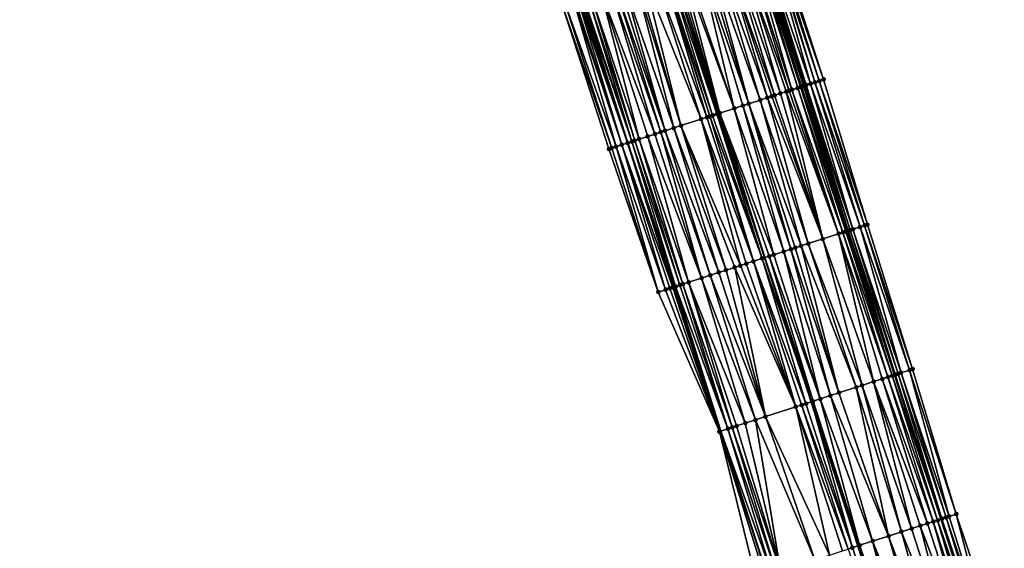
# Model space of a CAD drawing. Header units: feet. Extents: x 2004186 to 2014793, y 836912 to 864902.
# Tile 824 of 974: x 2004582 to 2004712, y 858545 to 858615. Entities that reach past the tile are written whole.
import ezdxf

# ---------------------------------------------------------------- set-up
doc = ezdxf.new("R2010")
doc.units = ezdxf.units.FT
doc.header["$LTSCALE"] = 100
doc.header["$MEASUREMENT"] = 0
for name, color, linetype, lineweight in [('EP_Travel Lane', 5, 'Continuous', 40), ('GPL_Skip Line', 2, 'Continuous', 40), ('Road Shots', 4, 'Continuous', 200), ('Road X-Section', 30, 'Continuous', 13)]:
    doc.layers.add(name, color=color, linetype=linetype, lineweight=lineweight)
doc.layers.add('I-77 SB_MM21-27-Surface-Border', color=7, linetype='Continuous')
doc.layers.add('I-77 SB_MM21-27-Surface-TIN', color=7, linetype='Continuous')

msp = doc.modelspace()

# ---------------------------------------------------------------- linework, layer by layer
at = {"layer": 'EP_Travel Lane'}
for points in [[(2004709.62, 858529.91, 453.96), (2004703.47, 858548.94, 453.76), (2004697.33, 858567.97, 453.58), (2004691.18, 858587, 453.39), (2004685.03, 858606.03, 453.17), (2004678.89, 858625.06, 452.95), (2004672.74, 858644.1, 452.76), (2004666.56, 858663.12, 452.58), (2004660.39, 858682.14, 452.37), (2004654.22, 858701.16, 452.16), (2004648.04, 858720.18, 452), (2004641.87, 858739.21, 451.82), (2004635.69, 858758.23, 451.61), (2004629.52, 858777.25, 451.42), (2004623.34, 858796.27, 451.19), (2004617.2, 858815.3, 451.01), (2004611.05, 858834.34, 450.81), (2004604.9, 858853.37, 450.63)], [(2004680.48, 858541.5, 453.77), (2004674.35, 858560.54, 453.58), (2004668.21, 858579.57, 453.38), (2004662.07, 858598.6, 453.19), (2004655.93, 858617.64, 452.97), (2004649.79, 858636.67, 452.77), (2004643.62, 858655.69, 452.58), (2004637.44, 858674.71, 452.39), (2004631.27, 858693.73, 452.19), (2004625.09, 858712.76, 452.01), (2004618.92, 858731.78, 451.81), (2004612.75, 858750.8, 451.6), (2004606.57, 858769.82, 451.42), (2004600.4, 858788.85, 451.21), (2004594.24, 858807.87, 451.02), (2004588.08, 858826.9, 450.82), (2004581.92, 858845.93, 450.63)]]:
    msp.add_polyline3d(points, dxfattribs=at)
at = {"layer": 'GPL_Skip Line'}
msp.add_polyline3d([(2004698.65, 858526.36, 454.17), (2004692.5, 858545.39, 453.98), (2004686.35, 858564.42, 453.8), (2004680.19, 858583.45, 453.6), (2004674.04, 858602.48, 453.39), (2004667.89, 858621.51, 453.18), (2004661.73, 858640.54, 452.99), (2004655.58, 858659.56, 452.79), (2004649.42, 858678.59, 452.6), (2004643.26, 858697.62, 452.4), (2004637.1, 858716.65, 452.22), (2004630.94, 858735.67, 452.02), (2004624.78, 858754.7, 451.81), (2004618.62, 858773.73, 451.61), (2004612.46, 858792.75, 451.41), (2004606.3, 858811.78, 451.21), (2004600.14, 858830.81, 451.03), (2004593.98, 858849.83, 450.84)], dxfattribs=at)
at = {"layer": 'I-77 SB_MM21-27-Surface-Border', "color": 3, "linetype": 'ByBlock', "lineweight": -2}
for points in [[(2004607.31, 858854.14, 450.47), (2004612.7, 858834.87, 450.69), (2004618.86, 858815.84, 450.88), (2004625.02, 858796.82, 451.07), (2004631.75, 858777.97, 451.26), (2004638.29, 858759.07, 451.42), (2004644.83, 858740.16, 451.57), (2004650.99, 858721.14, 451.75), (2004657.15, 858702.11, 451.93), (2004663.31, 858683.08, 452.13), (2004669.66, 858664.12, 452.32), (2004675.63, 858645.03, 452.53), (2004681.78, 858625.99, 452.71), (2004687.93, 858606.97, 452.93), (2004693.71, 858587.81, 453.18), (2004699.67, 858568.72, 453.39), (2004705.44, 858549.57, 453.6), (2004711.79, 858530.61, 453.78)], [(2004678.99, 858541.02, 453.71), (2004674.17, 858560.48, 453.57), (2004666.11, 858578.89, 453.3), (2004659.58, 858597.8, 453.08), (2004653.43, 858616.83, 452.86), (2004646.89, 858635.73, 452.66), (2004640.73, 858654.76, 452.46), (2004634.58, 858673.78, 452.28), (2004628.42, 858692.81, 452.09), (2004622.45, 858711.9, 451.91), (2004616.67, 858731.05, 451.71), (2004610.7, 858750.14, 451.51), (2004605.49, 858769.47, 451.36), (2004599.42, 858788.53, 451.16), (2004592.84, 858807.42, 450.97), (2004587.59, 858826.74, 450.8), (2004581.81, 858845.89, 450.63)]]:
    msp.add_polyline3d(points, dxfattribs=at)
at = {"layer": 'I-77 SB_MM21-27-Surface-TIN', "color": 128, "linetype": 'ByBlock', "lineweight": -2}
for points in [[(2004679.69, 858625.32, 452.89), (2004679.31, 858625.2, 452.93), (2004685.65, 858606.23, 453.13)], [(2004680.83, 858625.69, 452.78), (2004679.69, 858625.32, 452.89), (2004686.22, 858606.41, 453.07)], [(2004679.69, 858625.32, 452.89), (2004685.65, 858606.23, 453.13), (2004686.22, 858606.41, 453.07)], [(2004681.02, 858625.75, 452.76), (2004680.83, 858625.69, 452.78), (2004686.79, 858606.6, 453.02)], [(2004680.83, 858625.69, 452.78), (2004686.22, 858606.41, 453.07), (2004686.79, 858606.6, 453.02)], [(2004681.4, 858625.87, 452.74), (2004681.02, 858625.75, 452.76), (2004687.36, 858606.78, 452.98)], [(2004681.02, 858625.75, 452.76), (2004686.79, 858606.6, 453.02), (2004687.36, 858606.78, 452.98)], [(2004681.78, 858625.99, 452.71), (2004681.4, 858625.87, 452.74), (2004687.93, 858606.97, 452.93)], [(2004681.4, 858625.87, 452.74), (2004687.36, 858606.78, 452.98), (2004687.93, 858606.97, 452.93)], [(2004675.69, 858624.03, 453.05), (2004674.74, 858623.72, 453.07), (2004681.46, 858604.88, 453.26)], [(2004676.64, 858624.34, 453.03), (2004675.69, 858624.03, 453.05), (2004682.22, 858605.12, 453.25)], [(2004675.69, 858624.03, 453.05), (2004681.46, 858604.88, 453.26), (2004682.22, 858605.12, 453.25)], [(2004677.59, 858624.64, 453.01), (2004676.64, 858624.34, 453.03), (2004683.37, 858605.49, 453.23)], [(2004676.64, 858624.34, 453.03), (2004682.99, 858605.37, 453.24), (2004683.37, 858605.49, 453.23)], [(2004676.64, 858624.34, 453.03), (2004682.22, 858605.12, 453.25), (2004682.99, 858605.37, 453.24)], [(2004678.35, 858624.89, 452.98), (2004677.59, 858624.64, 453.01), (2004683.75, 858605.62, 453.22)], [(2004677.59, 858624.64, 453.01), (2004683.37, 858605.49, 453.23), (2004683.75, 858605.62, 453.22)], [(2004678.74, 858625.01, 452.96), (2004678.35, 858624.89, 452.98), (2004684.51, 858605.86, 453.2)], [(2004678.35, 858624.89, 452.98), (2004683.75, 858605.62, 453.22), (2004684.51, 858605.86, 453.2)], [(2004678.74, 858625.01, 452.96), (2004684.89, 858605.98, 453.18), (2004678.89, 858625.06, 452.95)], [(2004678.74, 858625.01, 452.96), (2004684.51, 858605.86, 453.2), (2004684.89, 858605.98, 453.18)], [(2004679.12, 858625.14, 452.94), (2004678.89, 858625.06, 452.95), (2004685.03, 858606.03, 453.17)], [(2004684.89, 858605.98, 453.18), (2004685.03, 858606.03, 453.17), (2004678.89, 858625.06, 452.95)], [(2004679.31, 858625.2, 452.93), (2004679.12, 858625.14, 452.94), (2004685.27, 858606.11, 453.16)], [(2004679.12, 858625.14, 452.94), (2004685.03, 858606.03, 453.17), (2004685.27, 858606.11, 453.16)], [(2004679.31, 858625.2, 452.93), (2004685.46, 858606.17, 453.15), (2004685.65, 858606.23, 453.13)], [(2004679.31, 858625.2, 452.93), (2004685.27, 858606.11, 453.16), (2004685.46, 858606.17, 453.15)], [(2004671.5, 858622.68, 453.12), (2004669.6, 858622.06, 453.16), (2004676.13, 858603.16, 453.36)], [(2004672.26, 858622.92, 453.11), (2004671.5, 858622.68, 453.12), (2004678.04, 858603.77, 453.32)], [(2004671.5, 858622.68, 453.12), (2004677.28, 858603.52, 453.34), (2004678.04, 858603.77, 453.32)], [(2004671.5, 858622.68, 453.12), (2004676.13, 858603.16, 453.36), (2004677.28, 858603.52, 453.34)], [(2004672.84, 858623.11, 453.1), (2004672.26, 858622.92, 453.11), (2004678.04, 858603.77, 453.32)], [(2004673.79, 858623.41, 453.08), (2004672.84, 858623.11, 453.1), (2004679.56, 858604.26, 453.3)], [(2004672.84, 858623.11, 453.1), (2004678.04, 858603.77, 453.32), (2004679.56, 858604.26, 453.3)], [(2004674.74, 858623.72, 453.07), (2004673.79, 858623.41, 453.08), (2004680.51, 858604.57, 453.28)], [(2004673.79, 858623.41, 453.08), (2004679.56, 858604.26, 453.3), (2004680.51, 858604.57, 453.28)], [(2004674.74, 858623.72, 453.07), (2004681.08, 858604.75, 453.27), (2004681.46, 858604.88, 453.26)], [(2004674.74, 858623.72, 453.07), (2004680.51, 858604.57, 453.28), (2004681.08, 858604.75, 453.27)], [(2004667.51, 858621.38, 453.18), (2004666.94, 858621.2, 453.18), (2004673.28, 858602.23, 453.39)], [(2004667.51, 858621.38, 453.18), (2004673.85, 858602.42, 453.39), (2004667.89, 858621.51, 453.18)], [(2004667.51, 858621.38, 453.18), (2004673.28, 858602.23, 453.39), (2004673.85, 858602.42, 453.39)], [(2004668.27, 858621.63, 453.18), (2004667.89, 858621.51, 453.18), (2004674.23, 858602.54, 453.39)], [(2004673.85, 858602.42, 453.39), (2004674.04, 858602.48, 453.39), (2004667.89, 858621.51, 453.18)], [(2004674.23, 858602.54, 453.39), (2004667.89, 858621.51, 453.18), (2004674.04, 858602.48, 453.39)], [(2004668.65, 858621.75, 453.17), (2004668.27, 858621.63, 453.18), (2004674.23, 858602.54, 453.39)], [(2004669.22, 858621.94, 453.16), (2004668.65, 858621.75, 453.17), (2004674.23, 858602.54, 453.39)], [(2004669.6, 858622.06, 453.16), (2004669.22, 858621.94, 453.16), (2004676.13, 858603.16, 453.36)], [(2004669.22, 858621.94, 453.16), (2004674.23, 858602.54, 453.39), (2004676.13, 858603.16, 453.36)], [(2004663.51, 858620.09, 453.14), (2004663.13, 858619.97, 453.13), (2004669.09, 858600.88, 453.33)], [(2004664.27, 858620.34, 453.15), (2004663.51, 858620.09, 453.14), (2004669.09, 858600.88, 453.33)], [(2004665.6, 858620.77, 453.17), (2004664.27, 858620.34, 453.15), (2004671.76, 858601.74, 453.37)], [(2004664.27, 858620.34, 453.15), (2004669.09, 858600.88, 453.33), (2004671.76, 858601.74, 453.37)], [(2004666.75, 858621.14, 453.18), (2004665.6, 858620.77, 453.17), (2004672.52, 858601.99, 453.39)], [(2004665.6, 858620.77, 453.17), (2004671.76, 858601.74, 453.37), (2004672.52, 858601.99, 453.39)], [(2004666.94, 858621.2, 453.18), (2004666.75, 858621.14, 453.18), (2004672.9, 858602.11, 453.39)], [(2004666.75, 858621.14, 453.18), (2004672.52, 858601.99, 453.39), (2004672.9, 858602.11, 453.39)], [(2004666.94, 858621.2, 453.18), (2004672.9, 858602.11, 453.39), (2004673.28, 858602.23, 453.39)], [(2004659.9, 858618.92, 453.07), (2004658.56, 858618.49, 453.05), (2004665.67, 858599.77, 453.27)], [(2004660.47, 858619.11, 453.09), (2004659.9, 858618.92, 453.07), (2004666.43, 858600.02, 453.29)], [(2004659.9, 858618.92, 453.07), (2004665.67, 858599.77, 453.27), (2004666.43, 858600.02, 453.29)], [(2004661.04, 858619.29, 453.09), (2004660.47, 858619.11, 453.09), (2004667, 858600.2, 453.3)], [(2004660.47, 858619.11, 453.09), (2004666.43, 858600.02, 453.29), (2004667, 858600.2, 453.3)], [(2004661.61, 858619.48, 453.1), (2004661.04, 858619.29, 453.09), (2004667, 858600.2, 453.3)], [(2004663.13, 858619.97, 453.13), (2004661.61, 858619.48, 453.1), (2004668.14, 858600.57, 453.31)], [(2004661.61, 858619.48, 453.1), (2004667, 858600.2, 453.3), (2004668.14, 858600.57, 453.31)], [(2004663.13, 858619.97, 453.13), (2004668.14, 858600.57, 453.31), (2004669.09, 858600.88, 453.33)], [(2004655.52, 858617.51, 452.95), (2004655.14, 858617.38, 452.94), (2004661.29, 858598.35, 453.16)], [(2004655.71, 858617.57, 452.96), (2004655.52, 858617.51, 452.95), (2004662.05, 858598.6, 453.18)], [(2004655.52, 858617.51, 452.95), (2004661.29, 858598.35, 453.16), (2004662.05, 858598.6, 453.18)], [(2004655.9, 858617.63, 452.97), (2004655.71, 858617.57, 452.96), (2004662.05, 858598.6, 453.18)], [(2004655.9, 858617.63, 452.97), (2004662.07, 858598.6, 453.19), (2004655.93, 858617.64, 452.97)], [(2004655.9, 858617.63, 452.97), (2004662.05, 858598.6, 453.18), (2004662.07, 858598.6, 453.19)], [(2004656.09, 858617.69, 452.99), (2004655.93, 858617.64, 452.97), (2004662.07, 858598.6, 453.19)], [(2004656.28, 858617.75, 453), (2004656.09, 858617.69, 452.99), (2004662.62, 858598.78, 453.21)], [(2004656.09, 858617.69, 452.99), (2004662.07, 858598.6, 453.19), (2004662.62, 858598.78, 453.21)], [(2004656.85, 858617.94, 453.03), (2004656.28, 858617.75, 453), (2004662.62, 858598.78, 453.21)], [(2004657.23, 858618.06, 453.03), (2004656.85, 858617.94, 453.03), (2004663, 858598.91, 453.23)], [(2004656.85, 858617.94, 453.03), (2004662.62, 858598.78, 453.21), (2004663, 858598.91, 453.23)], [(2004658.56, 858618.49, 453.05), (2004657.23, 858618.06, 453.03), (2004663.57, 858599.09, 453.24)], [(2004657.23, 858618.06, 453.03), (2004663, 858598.91, 453.23), (2004663.57, 858599.09, 453.24)], [(2004658.56, 858618.49, 453.05), (2004664.72, 858599.46, 453.26), (2004665.67, 858599.77, 453.27)], [(2004658.56, 858618.49, 453.05), (2004663.57, 858599.09, 453.24), (2004664.72, 858599.46, 453.26)], [(2004653.81, 858616.95, 452.88), (2004653.43, 858616.83, 452.86), (2004659.96, 858597.92, 453.09)], [(2004653.43, 858616.83, 452.86), (2004659.58, 858597.8, 453.08), (2004659.96, 858597.92, 453.09)], [(2004654.95, 858617.32, 452.93), (2004653.81, 858616.95, 452.88), (2004660.53, 858598.11, 453.12)], [(2004653.81, 858616.95, 452.88), (2004659.96, 858597.92, 453.09), (2004660.53, 858598.11, 453.12)], [(2004655.14, 858617.38, 452.94), (2004654.95, 858617.32, 452.93), (2004661.29, 858598.35, 453.16)], [(2004654.95, 858617.32, 452.93), (2004660.53, 858598.11, 453.12), (2004661.29, 858598.35, 453.16)], [(2004684.51, 858605.86, 453.2), (2004683.75, 858605.62, 453.22), (2004690.47, 858586.77, 453.42)], [(2004684.89, 858605.98, 453.18), (2004684.51, 858605.86, 453.2), (2004690.85, 858586.89, 453.41)], [(2004684.51, 858605.86, 453.2), (2004690.47, 858586.77, 453.42), (2004690.85, 858586.89, 453.41)], [(2004684.89, 858605.98, 453.18), (2004691.04, 858586.96, 453.4), (2004685.03, 858606.03, 453.17)], [(2004684.89, 858605.98, 453.18), (2004690.85, 858586.89, 453.41), (2004691.04, 858586.96, 453.4)], [(2004685.27, 858606.11, 453.16), (2004685.03, 858606.03, 453.17), (2004691.18, 858587, 453.39)], [(2004691.04, 858586.96, 453.4), (2004691.18, 858587, 453.39), (2004685.03, 858606.03, 453.17)], [(2004685.46, 858606.17, 453.15), (2004685.27, 858606.11, 453.16), (2004691.42, 858587.08, 453.37)], [(2004685.27, 858606.11, 453.16), (2004691.18, 858587, 453.39), (2004691.42, 858587.08, 453.37)], [(2004685.65, 858606.23, 453.13), (2004685.46, 858606.17, 453.15), (2004691.8, 858587.2, 453.34)], [(2004685.46, 858606.17, 453.15), (2004691.42, 858587.08, 453.37), (2004691.8, 858587.2, 453.34)], [(2004686.22, 858606.41, 453.07), (2004685.65, 858606.23, 453.13), (2004691.8, 858587.2, 453.34)], [(2004686.79, 858606.6, 453.02), (2004686.22, 858606.41, 453.07), (2004692.75, 858587.51, 453.25)], [(2004686.22, 858606.41, 453.07), (2004691.8, 858587.2, 453.34), (2004692.75, 858587.51, 453.25)], [(2004687.36, 858606.78, 452.98), (2004686.79, 858606.6, 453.02), (2004693.33, 858587.69, 453.21)], [(2004686.79, 858606.6, 453.02), (2004692.75, 858587.51, 453.25), (2004693.33, 858587.69, 453.21)], [(2004687.93, 858606.97, 452.93), (2004687.36, 858606.78, 452.98), (2004693.71, 858587.81, 453.18)], [(2004687.36, 858606.78, 452.98), (2004693.33, 858587.69, 453.21), (2004693.71, 858587.81, 453.18)], [(2004680.51, 858604.57, 453.28), (2004679.56, 858604.26, 453.3), (2004685.9, 858585.3, 453.51)], [(2004681.08, 858604.75, 453.27), (2004680.51, 858604.57, 453.28), (2004687.81, 858585.91, 453.48)], [(2004680.51, 858604.57, 453.28), (2004685.9, 858585.3, 453.51), (2004687.81, 858585.91, 453.48)], [(2004681.46, 858604.88, 453.26), (2004681.08, 858604.75, 453.27), (2004687.81, 858585.91, 453.48)], [(2004682.22, 858605.12, 453.25), (2004681.46, 858604.88, 453.26), (2004687.81, 858585.91, 453.48)], [(2004682.99, 858605.37, 453.24), (2004682.22, 858605.12, 453.25), (2004687.81, 858585.91, 453.48)], [(2004683.37, 858605.49, 453.23), (2004682.99, 858605.37, 453.24), (2004689.9, 858586.59, 453.44)], [(2004682.99, 858605.37, 453.24), (2004687.81, 858585.91, 453.48), (2004689.9, 858586.59, 453.44)], [(2004683.75, 858605.62, 453.22), (2004683.37, 858605.49, 453.23), (2004689.9, 858586.59, 453.44)], [(2004683.75, 858605.62, 453.22), (2004689.9, 858586.59, 453.44), (2004690.47, 858586.77, 453.42)], [(2004676.13, 858603.16, 453.36), (2004674.23, 858602.54, 453.39), (2004681.34, 858583.82, 453.59)], [(2004677.28, 858603.52, 453.34), (2004676.13, 858603.16, 453.36), (2004682.67, 858584.25, 453.57)], [(2004676.13, 858603.16, 453.36), (2004681.34, 858583.82, 453.59), (2004682.67, 858584.25, 453.57)], [(2004678.04, 858603.77, 453.32), (2004677.28, 858603.52, 453.34), (2004683.62, 858584.56, 453.55)], [(2004677.28, 858603.52, 453.34), (2004682.67, 858584.25, 453.57), (2004683.62, 858584.56, 453.55)], [(2004679.56, 858604.26, 453.3), (2004678.04, 858603.77, 453.32), (2004684.95, 858584.99, 453.53)], [(2004678.04, 858603.77, 453.32), (2004684.19, 858584.74, 453.54), (2004684.95, 858584.99, 453.53)], [(2004678.04, 858603.77, 453.32), (2004683.62, 858584.56, 453.55), (2004684.19, 858584.74, 453.54)], [(2004679.56, 858604.26, 453.3), (2004684.95, 858584.99, 453.53), (2004685.9, 858585.3, 453.51)], [(2004672.52, 858601.99, 453.39), (2004671.76, 858601.74, 453.37), (2004678.67, 858582.96, 453.59)], [(2004672.9, 858602.11, 453.39), (2004672.52, 858601.99, 453.39), (2004678.67, 858582.96, 453.59)], [(2004673.28, 858602.23, 453.39), (2004672.9, 858602.11, 453.39), (2004679.81, 858583.33, 453.6)], [(2004672.9, 858602.11, 453.39), (2004678.67, 858582.96, 453.59), (2004679.81, 858583.33, 453.6)], [(2004673.85, 858602.42, 453.39), (2004673.28, 858602.23, 453.39), (2004679.81, 858583.33, 453.6)], [(2004673.85, 858602.42, 453.39), (2004680.19, 858583.45, 453.6), (2004674.04, 858602.48, 453.39)], [(2004673.85, 858602.42, 453.39), (2004679.81, 858583.33, 453.6), (2004680.19, 858583.45, 453.6)], [(2004674.23, 858602.54, 453.39), (2004674.04, 858602.48, 453.39), (2004680.19, 858583.45, 453.6)], [(2004674.23, 858602.54, 453.39), (2004680.19, 858583.45, 453.6), (2004680.76, 858583.63, 453.6)], [(2004674.23, 858602.54, 453.39), (2004680.76, 858583.63, 453.6), (2004681.34, 858583.82, 453.59)], [(2004668.14, 858600.57, 453.31), (2004667, 858600.2, 453.3), (2004674.1, 858581.48, 453.51)], [(2004669.09, 858600.88, 453.33), (2004668.14, 858600.57, 453.31), (2004675.06, 858581.79, 453.53)], [(2004668.14, 858600.57, 453.31), (2004674.1, 858581.48, 453.51), (2004675.06, 858581.79, 453.53)], [(2004671.76, 858601.74, 453.37), (2004669.09, 858600.88, 453.33), (2004676.96, 858582.4, 453.56)], [(2004669.09, 858600.88, 453.33), (2004676.2, 858582.16, 453.54), (2004676.96, 858582.4, 453.56)], [(2004669.09, 858600.88, 453.33), (2004675.06, 858581.79, 453.53), (2004676.2, 858582.16, 453.54)], [(2004671.76, 858601.74, 453.37), (2004677.72, 858582.65, 453.58), (2004678.67, 858582.96, 453.59)], [(2004671.76, 858601.74, 453.37), (2004676.96, 858582.4, 453.56), (2004677.72, 858582.65, 453.58)], [(2004664.72, 858599.46, 453.26), (2004663.57, 858599.09, 453.24), (2004670.11, 858580.19, 453.44)], [(2004665.67, 858599.77, 453.27), (2004664.72, 858599.46, 453.26), (2004671.82, 858580.74, 453.47)], [(2004664.72, 858599.46, 453.26), (2004670.11, 858580.19, 453.44), (2004671.82, 858580.74, 453.47)], [(2004666.43, 858600.02, 453.29), (2004665.67, 858599.77, 453.27), (2004671.82, 858580.74, 453.47)], [(2004667, 858600.2, 453.3), (2004666.43, 858600.02, 453.29), (2004672.96, 858581.11, 453.5)], [(2004666.43, 858600.02, 453.29), (2004671.82, 858580.74, 453.47), (2004672.96, 858581.11, 453.5)], [(2004667, 858600.2, 453.3), (2004672.96, 858581.11, 453.5), (2004674.1, 858581.48, 453.51)], [(2004660.53, 858598.11, 453.12), (2004659.96, 858597.92, 453.09), (2004666.11, 858578.89, 453.3)], [(2004661.29, 858598.35, 453.16), (2004660.53, 858598.11, 453.12), (2004667.06, 858579.2, 453.34)], [(2004660.53, 858598.11, 453.12), (2004666.11, 858578.89, 453.3), (2004667.06, 858579.2, 453.34)], [(2004662.05, 858598.6, 453.18), (2004661.29, 858598.35, 453.16), (2004668.02, 858579.51, 453.37)], [(2004661.29, 858598.35, 453.16), (2004667.63, 858579.39, 453.36), (2004668.02, 858579.51, 453.37)], [(2004661.29, 858598.35, 453.16), (2004667.06, 858579.2, 453.34), (2004667.63, 858579.39, 453.36)], [(2004662.05, 858598.6, 453.18), (2004668.21, 858579.57, 453.38), (2004662.07, 858598.6, 453.19)], [(2004662.05, 858598.6, 453.18), (2004668.02, 858579.51, 453.37), (2004668.21, 858579.57, 453.38)], [(2004662.62, 858598.78, 453.21), (2004662.07, 858598.6, 453.19), (2004668.4, 858579.63, 453.39)], [(2004668.4, 858579.63, 453.39), (2004662.07, 858598.6, 453.19), (2004668.21, 858579.57, 453.38)], [(2004663, 858598.91, 453.23), (2004662.62, 858598.78, 453.21), (2004668.97, 858579.82, 453.41)], [(2004662.62, 858598.78, 453.21), (2004668.4, 858579.63, 453.39), (2004668.97, 858579.82, 453.41)], [(2004663.57, 858599.09, 453.24), (2004663, 858598.91, 453.23), (2004669.35, 858579.94, 453.43)], [(2004663, 858598.91, 453.23), (2004668.97, 858579.82, 453.41), (2004669.35, 858579.94, 453.43)], [(2004663.57, 858599.09, 453.24), (2004669.35, 858579.94, 453.43), (2004670.11, 858580.19, 453.44)], [(2004659.96, 858597.92, 453.09), (2004659.58, 858597.8, 453.08), (2004666.11, 858578.89, 453.3)], [(2004693.33, 858587.69, 453.21), (2004692.75, 858587.51, 453.25), (2004699.29, 858568.6, 453.42)], [(2004693.71, 858587.81, 453.18), (2004693.33, 858587.69, 453.21), (2004699.67, 858568.72, 453.39)], [(2004693.33, 858587.69, 453.21), (2004699.29, 858568.6, 453.42), (2004699.67, 858568.72, 453.39)], [(2004689.9, 858586.59, 453.44), (2004687.81, 858585.91, 453.48), (2004694.53, 858567.07, 453.66)], [(2004690.47, 858586.77, 453.42), (2004689.9, 858586.59, 453.44), (2004696.43, 858567.68, 453.62)], [(2004689.9, 858586.59, 453.44), (2004695.67, 858567.43, 453.64), (2004696.43, 858567.68, 453.62)], [(2004689.9, 858586.59, 453.44), (2004694.53, 858567.07, 453.66), (2004695.67, 858567.43, 453.64)], [(2004690.85, 858586.89, 453.41), (2004690.47, 858586.77, 453.42), (2004697, 858567.87, 453.6)], [(2004690.47, 858586.77, 453.42), (2004696.43, 858567.68, 453.62), (2004697, 858567.87, 453.6)], [(2004691.04, 858586.96, 453.4), (2004690.85, 858586.89, 453.41), (2004697, 858567.87, 453.6)], [(2004691.04, 858586.96, 453.4), (2004697.33, 858567.97, 453.58), (2004691.18, 858587, 453.39)], [(2004691.04, 858586.96, 453.4), (2004697, 858567.87, 453.6), (2004697.33, 858567.97, 453.58)], [(2004691.42, 858587.08, 453.37), (2004691.18, 858587, 453.39), (2004697.39, 858567.99, 453.58)], [(2004697.39, 858567.99, 453.58), (2004691.18, 858587, 453.39), (2004697.33, 858567.97, 453.58)], [(2004691.8, 858587.2, 453.34), (2004691.42, 858587.08, 453.37), (2004697.77, 858568.11, 453.55)], [(2004691.42, 858587.08, 453.37), (2004697.39, 858567.99, 453.58), (2004697.77, 858568.11, 453.55)], [(2004692.75, 858587.51, 453.25), (2004691.8, 858587.2, 453.34), (2004698.15, 858568.23, 453.52)], [(2004691.8, 858587.2, 453.34), (2004697.77, 858568.11, 453.55), (2004698.15, 858568.23, 453.52)], [(2004692.75, 858587.51, 453.25), (2004698.15, 858568.23, 453.52), (2004699.29, 858568.6, 453.42)], [(2004684.95, 858584.99, 453.53), (2004684.19, 858584.74, 453.54), (2004689.96, 858565.59, 453.74)], [(2004685.9, 858585.3, 453.51), (2004684.95, 858584.99, 453.53), (2004692.25, 858566.33, 453.7)], [(2004684.95, 858584.99, 453.53), (2004689.96, 858565.59, 453.74), (2004692.25, 858566.33, 453.7)], [(2004687.81, 858585.91, 453.48), (2004685.9, 858585.3, 453.51), (2004693.01, 858566.57, 453.69)], [(2004685.9, 858585.3, 453.51), (2004692.25, 858566.33, 453.7), (2004693.01, 858566.57, 453.69)], [(2004687.81, 858585.91, 453.48), (2004693.01, 858566.57, 453.69), (2004694.53, 858567.07, 453.66)], [(2004680.76, 858583.63, 453.6), (2004680.19, 858583.45, 453.6), (2004686.54, 858564.48, 453.8)], [(2004681.34, 858583.82, 453.59), (2004680.76, 858583.63, 453.6), (2004687.49, 858564.79, 453.78)], [(2004680.76, 858583.63, 453.6), (2004686.54, 858564.48, 453.8), (2004687.49, 858564.79, 453.78)], [(2004682.67, 858584.25, 453.57), (2004681.34, 858583.82, 453.59), (2004687.49, 858564.79, 453.78)], [(2004683.62, 858584.56, 453.55), (2004682.67, 858584.25, 453.57), (2004688.82, 858565.22, 453.76)], [(2004682.67, 858584.25, 453.57), (2004687.49, 858564.79, 453.78), (2004688.82, 858565.22, 453.76)], [(2004684.19, 858584.74, 453.54), (2004683.62, 858584.56, 453.55), (2004689.96, 858565.59, 453.74)], [(2004683.62, 858584.56, 453.55), (2004688.82, 858565.22, 453.76), (2004689.96, 858565.59, 453.74)], [(2004676.96, 858582.4, 453.56), (2004676.2, 858582.16, 453.54), (2004684.25, 858563.74, 453.78)], [(2004677.72, 858582.65, 453.58), (2004676.96, 858582.4, 453.56), (2004684.25, 858563.74, 453.78)], [(2004678.67, 858582.96, 453.59), (2004677.72, 858582.65, 453.58), (2004684.25, 858563.74, 453.78)], [(2004679.81, 858583.33, 453.6), (2004678.67, 858582.96, 453.59), (2004685.59, 858564.17, 453.8)], [(2004678.67, 858582.96, 453.59), (2004685.02, 858563.99, 453.8), (2004685.59, 858564.17, 453.8)], [(2004678.67, 858582.96, 453.59), (2004684.25, 858563.74, 453.78), (2004685.02, 858563.99, 453.8)], [(2004679.81, 858583.33, 453.6), (2004686.35, 858564.42, 453.8), (2004680.19, 858583.45, 453.6)], [(2004679.81, 858583.33, 453.6), (2004685.59, 858564.17, 453.8), (2004686.35, 858564.42, 453.8)], [(2004686.54, 858564.48, 453.8), (2004680.19, 858583.45, 453.6), (2004686.35, 858564.42, 453.8)], [(2004672.96, 858581.11, 453.5), (2004671.82, 858580.74, 453.47), (2004678.93, 858562.02, 453.69)], [(2004674.1, 858581.48, 453.51), (2004672.96, 858581.11, 453.5), (2004680.26, 858562.45, 453.72)], [(2004672.96, 858581.11, 453.5), (2004678.93, 858562.02, 453.69), (2004680.26, 858562.45, 453.72)], [(2004675.06, 858581.79, 453.53), (2004674.1, 858581.48, 453.51), (2004680.26, 858562.45, 453.72)], [(2004676.2, 858582.16, 453.54), (2004675.06, 858581.79, 453.53), (2004680.26, 858562.45, 453.72)], [(2004676.2, 858582.16, 453.54), (2004680.26, 858562.45, 453.72), (2004684.25, 858563.74, 453.78)], [(2004668.97, 858579.82, 453.41), (2004668.4, 858579.63, 453.39), (2004675.31, 858560.85, 453.62)], [(2004669.35, 858579.94, 453.43), (2004668.97, 858579.82, 453.41), (2004675.31, 858560.85, 453.62)], [(2004670.11, 858580.19, 453.44), (2004669.35, 858579.94, 453.43), (2004675.88, 858561.04, 453.64)], [(2004669.35, 858579.94, 453.43), (2004675.31, 858560.85, 453.62), (2004675.88, 858561.04, 453.64)], [(2004671.82, 858580.74, 453.47), (2004670.11, 858580.19, 453.44), (2004677.59, 858561.59, 453.67)], [(2004670.11, 858580.19, 453.44), (2004676.45, 858561.22, 453.65), (2004677.59, 858561.59, 453.67)], [(2004670.11, 858580.19, 453.44), (2004675.88, 858561.04, 453.64), (2004676.45, 858561.22, 453.65)], [(2004671.82, 858580.74, 453.47), (2004677.59, 858561.59, 453.67), (2004678.93, 858562.02, 453.69)], [(2004667.06, 858579.2, 453.34), (2004666.11, 858578.89, 453.3), (2004674.17, 858560.48, 453.57)], [(2004667.63, 858579.39, 453.36), (2004667.06, 858579.2, 453.34), (2004674.17, 858560.48, 453.57)], [(2004668.02, 858579.51, 453.37), (2004667.63, 858579.39, 453.36), (2004674.17, 858560.48, 453.57)], [(2004668.02, 858579.51, 453.37), (2004674.35, 858560.54, 453.58), (2004668.21, 858579.57, 453.38)], [(2004668.02, 858579.51, 453.37), (2004674.17, 858560.48, 453.57), (2004674.35, 858560.54, 453.58)], [(2004668.4, 858579.63, 453.39), (2004668.21, 858579.57, 453.38), (2004674.35, 858560.54, 453.58)], [(2004668.4, 858579.63, 453.39), (2004674.35, 858560.54, 453.58), (2004675.31, 858560.85, 453.62)], [(2004697.77, 858568.11, 453.55), (2004697.39, 858567.99, 453.58), (2004703.54, 858548.96, 453.75)], [(2004698.15, 858568.23, 453.52), (2004697.77, 858568.11, 453.55), (2004704.11, 858549.14, 453.72)], [(2004697.77, 858568.11, 453.55), (2004703.54, 858548.96, 453.75), (2004704.11, 858549.14, 453.72)], [(2004699.29, 858568.6, 453.42), (2004698.15, 858568.23, 453.52), (2004704.49, 858549.27, 453.69)], [(2004698.15, 858568.23, 453.52), (2004704.11, 858549.14, 453.72), (2004704.49, 858549.27, 453.69)], [(2004699.67, 858568.72, 453.39), (2004699.29, 858568.6, 453.42), (2004705.44, 858549.57, 453.6)], [(2004699.29, 858568.6, 453.42), (2004704.49, 858549.27, 453.69), (2004705.44, 858549.57, 453.6)], [(2004694.53, 858567.07, 453.66), (2004693.01, 858566.57, 453.69), (2004699.54, 858547.67, 453.87)], [(2004695.67, 858567.43, 453.64), (2004694.53, 858567.07, 453.66), (2004701.64, 858548.34, 453.83)], [(2004694.53, 858567.07, 453.66), (2004700.68, 858548.04, 453.85), (2004701.64, 858548.34, 453.83)], [(2004694.53, 858567.07, 453.66), (2004699.54, 858547.67, 453.87), (2004700.68, 858548.04, 453.85)], [(2004696.43, 858567.68, 453.62), (2004695.67, 858567.43, 453.64), (2004702.4, 858548.59, 453.81)], [(2004695.67, 858567.43, 453.64), (2004701.64, 858548.34, 453.83), (2004702.4, 858548.59, 453.81)], [(2004697, 858567.87, 453.6), (2004696.43, 858567.68, 453.62), (2004702.97, 858548.77, 453.78)], [(2004696.43, 858567.68, 453.62), (2004702.4, 858548.59, 453.81), (2004702.97, 858548.77, 453.78)], [(2004697, 858567.87, 453.6), (2004703.47, 858548.94, 453.76), (2004697.33, 858567.97, 453.58)], [(2004697, 858567.87, 453.6), (2004702.97, 858548.77, 453.78), (2004703.47, 858548.94, 453.76)], [(2004697.39, 858567.99, 453.58), (2004697.33, 858567.97, 453.58), (2004703.47, 858548.94, 453.76)], [(2004697.39, 858567.99, 453.58), (2004703.47, 858548.94, 453.76), (2004703.54, 858548.96, 453.75)], [(2004689.96, 858565.59, 453.74), (2004688.82, 858565.22, 453.76), (2004696.5, 858546.68, 453.92)], [(2004692.25, 858566.33, 453.7), (2004689.96, 858565.59, 453.74), (2004696.5, 858546.68, 453.92)], [(2004693.01, 858566.57, 453.69), (2004692.25, 858566.33, 453.7), (2004698.21, 858547.24, 453.9)], [(2004692.25, 858566.33, 453.7), (2004696.5, 858546.68, 453.92), (2004698.21, 858547.24, 453.9)], [(2004693.01, 858566.57, 453.69), (2004698.21, 858547.24, 453.9), (2004699.54, 858547.67, 453.87)], [(2004685.59, 858564.17, 453.8), (2004685.02, 858563.99, 453.8), (2004691.74, 858545.15, 453.98)], [(2004685.59, 858564.17, 453.8), (2004691.74, 858545.15, 453.98), (2004686.35, 858564.42, 453.8)], [(2004686.54, 858564.48, 453.8), (2004686.35, 858564.42, 453.8), (2004692.5, 858545.39, 453.98)], [(2004691.74, 858545.15, 453.98), (2004692.5, 858545.39, 453.98), (2004686.35, 858564.42, 453.8)], [(2004687.49, 858564.79, 453.78), (2004686.54, 858564.48, 453.8), (2004692.69, 858545.45, 453.98)], [(2004686.54, 858564.48, 453.8), (2004692.5, 858545.39, 453.98), (2004692.69, 858545.45, 453.98)], [(2004688.82, 858565.22, 453.76), (2004687.49, 858564.79, 453.78), (2004694.4, 858546.01, 453.95)], [(2004687.49, 858564.79, 453.78), (2004692.69, 858545.45, 453.98), (2004694.4, 858546.01, 453.95)], [(2004688.82, 858565.22, 453.76), (2004694.4, 858546.01, 453.95), (2004696.5, 858546.68, 453.92)], [(2004684.25, 858563.74, 453.78), (2004680.26, 858562.45, 453.72), (2004688.69, 858544.16, 453.94)], [(2004685.02, 858563.99, 453.8), (2004684.25, 858563.74, 453.78), (2004691.17, 858544.96, 453.98)], [(2004684.25, 858563.74, 453.78), (2004690.41, 858544.71, 453.97), (2004691.17, 858544.96, 453.98)], [(2004684.25, 858563.74, 453.78), (2004688.69, 858544.16, 453.94), (2004690.41, 858544.71, 453.97)], [(2004685.02, 858563.99, 453.8), (2004691.17, 858544.96, 453.98), (2004691.74, 858545.15, 453.98)], [(2004677.59, 858561.59, 453.67), (2004676.45, 858561.22, 453.65), (2004682.22, 858542.07, 453.83)], [(2004678.93, 858562.02, 453.69), (2004677.59, 858561.59, 453.67), (2004682.22, 858542.07, 453.83)], [(2004680.26, 858562.45, 453.72), (2004678.93, 858562.02, 453.69), (2004686.79, 858543.55, 453.91)], [(2004678.93, 858562.02, 453.69), (2004682.22, 858542.07, 453.83), (2004686.79, 858543.55, 453.91)], [(2004680.26, 858562.45, 453.72), (2004686.79, 858543.55, 453.91), (2004688.69, 858544.16, 453.94)], [(2004674.17, 858560.48, 453.57), (2004680.48, 858541.5, 453.77), (2004674.35, 858560.54, 453.58)], [(2004674.17, 858560.48, 453.57), (2004680.13, 858541.39, 453.76), (2004680.48, 858541.5, 453.77)], [(2004674.17, 858560.48, 453.57), (2004678.99, 858541.02, 453.71), (2004680.13, 858541.39, 453.76)], [(2004675.31, 858560.85, 453.62), (2004674.35, 858560.54, 453.58), (2004681.08, 858541.7, 453.8)], [(2004681.08, 858541.7, 453.8), (2004674.35, 858560.54, 453.58), (2004680.48, 858541.5, 453.77)], [(2004675.88, 858561.04, 453.64), (2004675.31, 858560.85, 453.62), (2004681.65, 858541.88, 453.82)], [(2004675.31, 858560.85, 453.62), (2004681.08, 858541.7, 453.8), (2004681.65, 858541.88, 453.82)], [(2004676.45, 858561.22, 453.65), (2004675.88, 858561.04, 453.64), (2004682.22, 858542.07, 453.83)], [(2004675.88, 858561.04, 453.64), (2004681.65, 858541.88, 453.82), (2004682.22, 858542.07, 453.83)], [(2004702.4, 858548.59, 453.81), (2004701.64, 858548.34, 453.83), (2004707.79, 858529.32, 454.03)], [(2004702.97, 858548.77, 453.78), (2004702.4, 858548.59, 453.81), (2004708.55, 858529.56, 454.01)], [(2004702.4, 858548.59, 453.81), (2004707.79, 858529.32, 454.03), (2004708.55, 858529.56, 454.01)], [(2004702.97, 858548.77, 453.78), (2004709.5, 858529.87, 453.97), (2004703.47, 858548.94, 453.76)], [(2004702.97, 858548.77, 453.78), (2004709.12, 858529.75, 453.99), (2004709.5, 858529.87, 453.97)], [(2004702.97, 858548.77, 453.78), (2004708.55, 858529.56, 454.01), (2004709.12, 858529.75, 453.99)], [(2004703.54, 858548.96, 453.75), (2004703.47, 858548.94, 453.76), (2004709.62, 858529.91, 453.96)], [(2004709.5, 858529.87, 453.97), (2004709.62, 858529.91, 453.96), (2004703.47, 858548.94, 453.76)], [(2004704.11, 858549.14, 453.72), (2004703.54, 858548.96, 453.75), (2004709.88, 858529.99, 453.95)], [(2004703.54, 858548.96, 453.75), (2004709.62, 858529.91, 453.96), (2004709.88, 858529.99, 453.95)], [(2004704.49, 858549.27, 453.69), (2004704.11, 858549.14, 453.72), (2004710.45, 858530.18, 453.9)], [(2004704.11, 858549.14, 453.72), (2004709.88, 858529.99, 453.95), (2004710.45, 858530.18, 453.9)], [(2004705.44, 858549.57, 453.6), (2004704.49, 858549.27, 453.69), (2004710.45, 858530.18, 453.9)], [(2004705.44, 858549.57, 453.6), (2004710.45, 858530.18, 453.9), (2004711.79, 858530.61, 453.78)], [(2004698.21, 858547.24, 453.9), (2004696.5, 858546.68, 453.92), (2004703.6, 858527.96, 454.1)], [(2004699.54, 858547.67, 453.87), (2004698.21, 858547.24, 453.9), (2004705.69, 858528.64, 454.08)], [(2004698.21, 858547.24, 453.9), (2004703.6, 858527.96, 454.1), (2004705.69, 858528.64, 454.08)], [(2004700.68, 858548.04, 453.85), (2004699.54, 858547.67, 453.87), (2004705.69, 858528.64, 454.08)], [(2004701.64, 858548.34, 453.83), (2004700.68, 858548.04, 453.85), (2004707.79, 858529.32, 454.03)], [(2004700.68, 858548.04, 453.85), (2004705.69, 858528.64, 454.08), (2004707.79, 858529.32, 454.03)], [(2004694.4, 858546.01, 453.95), (2004692.69, 858545.45, 453.98), (2004699.41, 858526.61, 454.16)], [(2004696.5, 858546.68, 453.92), (2004694.4, 858546.01, 453.95), (2004702.08, 858527.47, 454.12)], [(2004694.4, 858546.01, 453.95), (2004700.75, 858527.04, 454.13), (2004702.08, 858527.47, 454.12)], [(2004694.4, 858546.01, 453.95), (2004699.41, 858526.61, 454.16), (2004700.75, 858527.04, 454.13)], [(2004696.5, 858546.68, 453.92), (2004702.08, 858527.47, 454.12), (2004703.6, 858527.96, 454.1)], [(2004691.74, 858545.15, 453.98), (2004691.17, 858544.96, 453.98), (2004697.89, 858526.12, 454.18)], [(2004691.74, 858545.15, 453.98), (2004697.89, 858526.12, 454.18), (2004692.5, 858545.39, 453.98)], [(2004692.69, 858545.45, 453.98), (2004692.5, 858545.39, 453.98), (2004698.65, 858526.36, 454.17)], [(2004697.89, 858526.12, 454.18), (2004698.65, 858526.36, 454.17), (2004692.5, 858545.39, 453.98)], [(2004692.69, 858545.45, 453.98), (2004698.65, 858526.36, 454.17), (2004699.41, 858526.61, 454.16)]]:
    msp.add_3dface(points, dxfattribs=at)
at = {"layer": 'Road Shots', "lineweight": 100}
for p in [(2004684.51, 858605.86, 453.2), (2004684.89, 858605.98, 453.18), (2004685.27, 858606.11, 453.16), (2004685.46, 858606.17, 453.15), (2004685.65, 858606.23, 453.13), (2004686.22, 858606.41, 453.07), (2004686.79, 858606.6, 453.02), (2004687.36, 858606.78, 452.98), (2004687.93, 858606.97, 452.93), (2004680.51, 858604.57, 453.28), (2004681.08, 858604.75, 453.27), (2004681.46, 858604.88, 453.26), (2004682.22, 858605.12, 453.25), (2004682.99, 858605.37, 453.24), (2004683.37, 858605.49, 453.23), (2004683.75, 858605.62, 453.22), (2004676.13, 858603.16, 453.36), (2004677.28, 858603.52, 453.34), (2004678.04, 858603.77, 453.32), (2004679.56, 858604.26, 453.3), (2004672.52, 858601.99, 453.39), (2004672.9, 858602.11, 453.39), (2004673.28, 858602.23, 453.39), (2004673.85, 858602.42, 453.39), (2004674.23, 858602.54, 453.39), (2004668.14, 858600.57, 453.31), (2004669.09, 858600.88, 453.33), (2004671.76, 858601.74, 453.37), (2004664.72, 858599.46, 453.26), (2004665.67, 858599.77, 453.27), (2004666.43, 858600.02, 453.29), (2004667, 858600.2, 453.3), (2004660.53, 858598.11, 453.12), (2004661.29, 858598.35, 453.16), (2004662.05, 858598.6, 453.18), (2004662.62, 858598.78, 453.21), (2004663, 858598.91, 453.23), (2004663.57, 858599.09, 453.24), (2004659.58, 858597.8, 453.08), (2004659.96, 858597.92, 453.09), (2004693.33, 858587.69, 453.21), (2004693.71, 858587.81, 453.18), (2004689.9, 858586.59, 453.44), (2004690.47, 858586.77, 453.42), (2004690.85, 858586.89, 453.41), (2004691.04, 858586.96, 453.4), (2004691.42, 858587.08, 453.37), (2004691.8, 858587.2, 453.34), (2004692.75, 858587.51, 453.25), (2004684.95, 858584.99, 453.53), (2004685.9, 858585.3, 453.51), (2004687.81, 858585.91, 453.48), (2004680.76, 858583.63, 453.6), (2004681.34, 858583.82, 453.59), (2004682.67, 858584.25, 453.57), (2004683.62, 858584.56, 453.55), (2004684.19, 858584.74, 453.54), (2004676.96, 858582.4, 453.56), (2004677.72, 858582.65, 453.58), (2004678.67, 858582.96, 453.59), (2004679.81, 858583.33, 453.6), (2004672.96, 858581.11, 453.5), (2004674.1, 858581.48, 453.51), (2004675.06, 858581.79, 453.53), (2004676.2, 858582.16, 453.54), (2004668.97, 858579.82, 453.41), (2004669.35, 858579.94, 453.43), (2004670.11, 858580.19, 453.44), (2004671.82, 858580.74, 453.47), (2004666.11, 858578.89, 453.3), (2004667.06, 858579.2, 453.34), (2004667.63, 858579.39, 453.36), (2004668.02, 858579.51, 453.37), (2004668.4, 858579.63, 453.39), (2004697.77, 858568.11, 453.55), (2004698.15, 858568.23, 453.52), (2004699.29, 858568.6, 453.42), (2004699.67, 858568.72, 453.39), (2004694.53, 858567.07, 453.66), (2004695.67, 858567.43, 453.64), (2004696.43, 858567.68, 453.62), (2004697, 858567.87, 453.6), (2004697.39, 858567.99, 453.58), (2004689.96, 858565.59, 453.74), (2004692.25, 858566.33, 453.7), (2004693.01, 858566.57, 453.69), (2004685.59, 858564.17, 453.8), (2004686.54, 858564.48, 453.8), (2004687.49, 858564.79, 453.78), (2004688.82, 858565.22, 453.76), (2004684.25, 858563.74, 453.78), (2004685.02, 858563.99, 453.8), (2004677.59, 858561.59, 453.67), (2004678.93, 858562.02, 453.69), (2004680.26, 858562.45, 453.72), (2004674.17, 858560.48, 453.57), (2004675.31, 858560.85, 453.62), (2004675.88, 858561.04, 453.64), (2004676.45, 858561.22, 453.65), (2004702.4, 858548.59, 453.81), (2004702.97, 858548.77, 453.78), (2004703.54, 858548.96, 453.75), (2004704.11, 858549.14, 453.72), (2004704.49, 858549.27, 453.69), (2004705.44, 858549.57, 453.6), (2004698.21, 858547.24, 453.9), (2004699.54, 858547.67, 453.87), (2004700.68, 858548.04, 453.85), (2004701.64, 858548.34, 453.83), (2004694.4, 858546.01, 453.95), (2004696.5, 858546.68, 453.92), (2004691.74, 858545.15, 453.98), (2004692.69, 858545.45, 453.98)]:
    msp.add_point(p, dxfattribs=at)
at = {"layer": 'Road X-Section', "extrusion": (0.30766, -0.951442, 0.01015), "flags": 128}
for points, elevation in [([(2171585.84, 2484.77), (2171586.24, 2484.78), (2171586.84, 2484.81), (2171587.64, 2484.85), (2171588.44, 2484.87), (2171589.04, 2484.9), (2171589.44, 2484.91), (2171590.04, 2484.93), (2171591.24, 2484.94), (2171592.24, 2484.96), (2171593.04, 2484.97), (2171593.64, 2484.98), (2171594.84, 2485), (2171595.84, 2485.01), (2171598.64, 2485.06), (2171599.44, 2485.07), (2171599.84, 2485.07), (2171600.24, 2485.07), (2171600.84, 2485.08), (2171601.24, 2485.08), (2171603.24, 2485.05), (2171604.44, 2485.02), (2171605.24, 2485.01), (2171606.84, 2484.98), (2171607.84, 2484.97), (2171608.44, 2484.96), (2171608.84, 2484.95), (2171609.64, 2484.94), (2171610.44, 2484.92), (2171610.84, 2484.91), (2171611.24, 2484.9), (2171612.04, 2484.88), (2171612.44, 2484.87), (2171612.84, 2484.84), (2171613.04, 2484.83), (2171613.24, 2484.81), (2171613.84, 2484.76), (2171614.44, 2484.71), (2171615.04, 2484.66), (2171615.64, 2484.62)], -200147.89), ([(2171586.24, 2484.79), (2171587.24, 2484.82), (2171587.84, 2484.84), (2171588.24, 2484.85), (2171588.64, 2484.87), (2171589.24, 2484.9), (2171589.64, 2484.91), (2171590.44, 2484.92), (2171592.24, 2484.95), (2171593.44, 2484.98), (2171594.64, 2484.99), (2171595.64, 2485.01), (2171596.84, 2485.02), (2171597.64, 2485.04), (2171598.44, 2485.06), (2171599.44, 2485.07), (2171600.64, 2485.08), (2171601.64, 2485.08), (2171602.24, 2485.07), (2171603.64, 2485.05), (2171604.64, 2485.03), (2171605.24, 2485.02), (2171606.04, 2485.01), (2171607.04, 2484.99), (2171609.04, 2484.96), (2171611.24, 2484.92), (2171611.84, 2484.9), (2171612.24, 2484.89), (2171612.44, 2484.88), (2171612.84, 2484.85), (2171613.24, 2484.82), (2171614.24, 2484.73), (2171614.84, 2484.69), (2171615.24, 2484.66)], -200127.87), ([(2171588.24, 2484.85), (2171589.44, 2484.9), (2171590.04, 2484.92), (2171590.64, 2484.93), (2171591.84, 2484.95), (2171593.24, 2484.97), (2171594.64, 2485), (2171598.84, 2485.06), (2171599.64, 2485.07), (2171600.24, 2485.08), (2171601.24, 2485.08), (2171602.24, 2485.06), (2171603.64, 2485.04), (2171604.84, 2485.02), (2171607.24, 2484.98), (2171608.04, 2484.97), (2171609.64, 2484.94), (2171610.84, 2484.92), (2171611.64, 2484.9), (2171612.24, 2484.88), (2171612.64, 2484.86), (2171613.04, 2484.83), (2171613.44, 2484.8), (2171614.64, 2484.7), (2171615.04, 2484.66)], -200107.86), ([(2171586.84, 2484.78), (2171588.04, 2484.83), (2171589.04, 2484.88), (2171589.64, 2484.9), (2171590.24, 2484.91), (2171595.04, 2484.99), (2171597.04, 2485.02), (2171598.84, 2485.05), (2171599.64, 2485.06), (2171600.24, 2485.06), (2171601.24, 2485.05), (2171603.04, 2485.03), (2171605.24, 2484.99), (2171607.04, 2484.97), (2171608.44, 2484.95), (2171609.64, 2484.92), (2171610.64, 2484.9), (2171611.44, 2484.88), (2171612.04, 2484.86), (2171612.64, 2484.83), (2171613.24, 2484.79), (2171613.64, 2484.76), (2171614.64, 2484.68)], -200087.88)]:
    msp.add_lwpolyline(points, dxfattribs=dict(at, elevation=elevation))

doc.saveas('drawing.dxf')
